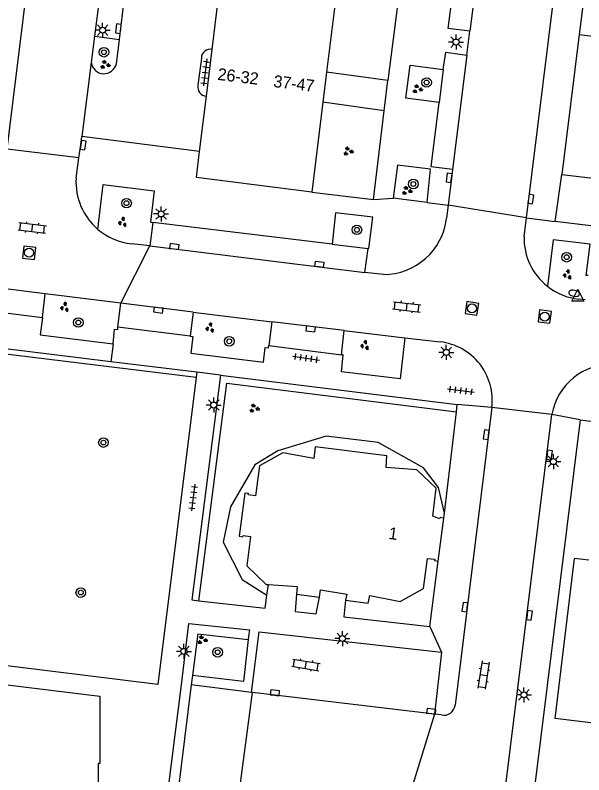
# Model space of a CAD drawing. Extents: x 131000 to 133014, y 396499 to 399001.
# Drawn here: x 132290.9 to 132338.3, y 396668.2 to 396731.5 of the extents above; entities that cross this region are included whole.
import ezdxf

# ---------------------------------------------------------------- set-up
doc = ezdxf.new("R2010")
doc.units = 0
for name, color, linetype in [('gg-afsc-hekwerk', 7, 'Continuous'), ('gg-afsc-muur', 7, 'Continuous'), ('gg-anno-huisnummerreeks BGT', 7, 'Continuous'), ('gg-bbg-gedigitaliseerde bebouwing', 7, 'Continuous'), ('gg-bbg-hoofdgebouw', 7, 'Continuous'), ('gg-knt-verharding', 7, 'Continuous'), ('gg-knt-verharding nz', 7, 'Continuous'), ('gt-grn-groengrens', 7, 'Continuous'), ('gt-grn-weggrens', 7, 'Continuous'), ('gt-symb-boom', 7, 'Continuous'), ('gt-symb-brandkraan', 7, 'Continuous'), ('gt-symb-groenvak', 7, 'Continuous'), ('gt-symb-klinker verharding', 7, 'Continuous'), ('gt-symb-kolk', 7, 'Continuous'), ('gt-symb-lichtmast', 7, 'Continuous'), ('gt-symb-rioolschacht', 7, 'Continuous'), ('gt-symb-tegel verharding', 7, 'Continuous'), ('gt-symb-waterafsluiter', 7, 'Continuous')]:
    doc.layers.add(name, color=color, linetype=linetype)

# ---------------------------------------------------------------- blocks, each defined once
blk = doc.blocks.new('gt0-TEG1')
at = {"layer": 'gt-symb-tegel verharding'}
for p, q in [((-1.125, 0), (1.125, 0)), ((-0.9, -0.25), (-0.9, 0.25)), ((-0.45, -0.25), (-0.45, 0.25)), ((0, -0.25), (0, 0.25)), ((0.45, -0.25), (0.45, 0.25)), ((0.9, -0.25), (0.9, 0.25))]:
    blk.add_line(p, q, dxfattribs=at)
blk = doc.blocks.new('gt0-LMAST')
at = {"layer": 'gt-symb-lichtmast'}
for p, q in [((-0.182, 0.173), (-0.447, 0.438)), ((-0.005, 0.246), (-0.005, 0.621)), ((0.172, 0.173), (0.437, 0.438)), ((-0.255, -0.004), (-0.63, -0.004)), ((-0.182, -0.181), (-0.447, -0.446)), ((-0.005, -0.254), (-0.005, -0.629)), ((0.437, -0.446), (0.172, -0.181)), ((0.245, -0.004), (0.62, -0.004))]:
    blk.add_line(p, q, dxfattribs=at)
blk.add_circle((-0.005, -0.004), 0.25, dxfattribs=at)
blk = doc.blocks.new('gt0-RS')
at = {"layer": 'gt-symb-rioolschacht'}
blk.add_lwpolyline([(-0.5, -0.5), (0.5, -0.5), (0.5, 0.5), (-0.5, 0.5)], close=True, dxfattribs=at)
blk.add_circle((0, 0), 0.375, dxfattribs=at)
blk = doc.blocks.new('gt0-KL1')
at = {"layer": 'gt-symb-klinker verharding'}
for p, q in [((-1.15, 0.3), (1.15, 0.3)), ((-1, -0.3), (-1, 0.3)), ((-0.5, 0.3), (-0.5, 0.45)), ((0, -0.3), (0, 0.3)), ((0.5, 0.3), (0.5, 0.45)), ((1, -0.3), (1, 0.3)), ((-1.15, -0.3), (1.15, -0.3)), ((-0.5, -0.45), (-0.5, -0.3)), ((0.5, -0.45), (0.5, -0.3))]:
    blk.add_line(p, q, dxfattribs=at)
blk = doc.blocks.new('gt0-WAFSL')
at = {"layer": 'gt-symb-waterafsluiter'}
for p, q in [((-0.5, -0.333), (0, 0.667)), ((0, 0.667), (0.5, -0.333)), ((0.5, -0.333), (-0.5, -0.333))]:
    blk.add_line(p, q, dxfattribs=at)
blk = doc.blocks.new('gt0-BR')
at = {"layer": 'gt-symb-brandkraan'}
for centre, radius, start, end in [((-0.244, 0), 0.206, 107.56694, 252.43307), ((0.599, -2.664), 3, 106.89205, 107.56694), ((0, -0.691), 0.938, 73.10799, 106.89205), ((-0.599, -2.664), 3, 72.43309, 73.10799), ((0.244, 0), 0.206, 287.56695, 72.43309), ((0.599, 2.664), 3, 252.43307, 253.10797), ((0, 0.691), 0.938, 253.10797, 286.89206), ((-0.599, 2.664), 3, 286.89206, 287.56695)]:
    blk.add_arc(centre, radius, start, end, dxfattribs=at)
blk = doc.blocks.new('gt0-GRVAK')
at = {"layer": 'gt-symb-groenvak'}
for p, q in [((-0.11, 0.189), (-0.228, 0.24)), ((-0.182, 0.153), (0.088, 0.153)), ((-0.091, 0.211), (-0.156, 0.322)), ((-0.047, 0.214), (-0.047, 0.393)), ((-0.004, 0.211), (0.061, 0.322)), ((0.015, 0.189), (0.133, 0.24)), ((0.262, -0.052), (0.197, 0.059)), ((0.305, -0.049), (0.305, 0.13)), ((0.349, -0.052), (0.414, 0.059)), ((-0.245, -0.228), (-0.363, -0.177)), ((-0.318, -0.264), (-0.047, -0.264)), ((-0.226, -0.206), (-0.291, -0.095)), ((-0.183, -0.203), (-0.183, -0.024)), ((-0.139, -0.206), (-0.074, -0.095)), ((-0.12, -0.228), (-0.002, -0.177)), ((0.243, -0.074), (0.125, -0.023)), ((0.17, -0.11), (0.441, -0.11)), ((0.368, -0.074), (0.486, -0.023))]:
    blk.add_line(p, q, dxfattribs=at)
blk = doc.blocks.new('gt0-BOOM')
at = {"layer": 'gt-symb-boom'}
for radius in [0.4, 0.2]:
    blk.add_circle((0, 0), radius, dxfattribs=at)
blk = doc.blocks.new('gt0-KOLK')
at = {"layer": 'gt-symb-kolk'}
blk.add_lwpolyline([(0, 0), (0.375, 0), (0.375, 0.4), (-0.375, 0.4), (-0.375, 0), (0, 0)], dxfattribs=at)

msp = doc.modelspace()

# ---------------------------------------------------------------- linework, layer by layer
at = {"layer": 'gg-afsc-hekwerk'}
msp.add_line((132337.972, 396697.759), (132353.066, 396695.908), dxfattribs=at)
at = {"layer": 'gg-afsc-muur'}
for p, q in [((132338.287, 396733.136), (132337.88, 396729.86)), ((132338.692, 396686.047), (132337.49, 396686.191))]:
    msp.add_line(p, q, dxfattribs=at)
msp.add_lwpolyline([(132340.426, 396672.323), (132335.895, 396672.881), (132337.49, 396686.191)], dxfattribs=at)
at = {"layer": 'gg-bbg-gedigitaliseerde bebouwing'}
msp.add_lwpolyline([(132337.88, 396729.86), (132344.039, 396729.09), (132343.731, 396726.629)], dxfattribs=at)
at = {"layer": 'gg-bbg-hoofdgebouw'}
for p, q in [((132307.324, 396728.607), (132308.032, 396734.342)), ((132317.653, 396733.175), (132316.854, 396726.712)), ((132337.88, 396729.86), (132336.43, 396718.2)), ((132306.845, 396724.719), (132307.324, 396728.607)), ((132316.854, 396726.712), (132316.544, 396724.202)), ((132306.276, 396720.109), (132306.845, 396724.719)), ((132316.544, 396724.202), (132315.62, 396716.73)), ((132336.43, 396718.2), (132342.762, 396717.417)), ((132326.159, 396685.983), (132326.618, 396689.549)), ((132314.352, 396683.222), (132316.251, 396682.977))]:
    msp.add_line(p, q, dxfattribs=at)
for points in [[(132315.62, 396716.73), (132306.01, 396717.95), (132306.276, 396720.109)], [(132326.618, 396689.549), (132326.303, 396689.619), (132326.261, 396689.513), (132325.694, 396689.738), (132325.986, 396692.051), (132324.379, 396693.587), (132321.804, 396693.773), (132321.869, 396694.751), (132315.913, 396695.499), (132315.791, 396694.527), (132313.207, 396695.011), (132311.261, 396693.908), (132310.944, 396691.418), (132310.329, 396691.496), (132310.343, 396691.605), (132310.036, 396691.644), (132309.58, 396688.053), (132309.888, 396688.014), (132309.902, 396688.123), (132310.515, 396688.044), (132310.203, 396685.59), (132311.828, 396684.044), (132312.016, 396684.031)], [(132318.427, 396682.732), (132320.326, 396682.472), (132320.447, 396683.114), (132322.987, 396682.628), (132324.931, 396683.693), (132325.247, 396686.211), (132325.862, 396686.134), (132325.85, 396686.035), (132326.159, 396685.983)], [(132312.016, 396684.031), (132314.399, 396683.871), (132314.352, 396683.222)], [(132316.251, 396682.977), (132316.354, 396683.595), (132318.544, 396683.23), (132318.427, 396682.732)], [(132273.044, 396672.162), (132274.361, 396677.623), (132297.981, 396674.742), (132297.976, 396669.133), (132297.839, 396669.133), (132297.842, 396667.443), (132298.373, 396667.444), (132298.363, 396667.058), (132295.301, 396667.052), (132294.934, 396664.488), (132292.814, 396664.756), (132291.974, 396657.648)]]:
    msp.add_lwpolyline(points, dxfattribs=at)
at = {"layer": 'gg-knt-verharding'}
for p, q in [((132290.264, 396720.307), (132302.549, 396819.841)), ((132333.492, 396714.578), (132343.881, 396798.421)), ((132323.706, 396739.85), (132321.955, 396726.022)), ((132298.437, 396737.004), (132297.531, 396729.704)), ((132299.603, 396729.446), (132300.513, 396736.746)), ((132297.531, 396729.704), (132297.26, 396727.52)), ((132297.531, 396729.704), (132299.603, 396729.446)), ((132328.528, 396728.141), (132328.779, 396730.128)), ((132299.35, 396727.42), (132299.603, 396729.446)), ((132306.427, 396727.894), (132306.145, 396725.627)), ((132321.955, 396726.022), (132316.854, 396726.712)), ((132326.564, 396726.936), (132326.219, 396724.189)), ((132321.636, 396723.499), (132316.544, 396724.202)), ((132320.761, 396716.098), (132321.636, 396723.499)), ((132306.276, 396720.109), (132296.47, 396721.35)), ((132295.995, 396717.875), (132296.239, 396719.573)), ((132335.9, 396714.28), (132336.43, 396718.2)), ((132315.62, 396716.73), (132320.761, 396716.098)), ((132325.235, 396715.848), (132322.411, 396716.209)), ((132326.98, 396715.625), (132326.851, 396714.538)), ((132333.297, 396713.002), (132333.492, 396714.578)), ((132302.38, 396714.191), (132302.149, 396712.238)), ((132317.318, 396712.372), (132302.38, 396714.191)), ((132383.9, 396708.35), (132335.9, 396714.28)), ((132302.149, 396712.238), (132300.626, 396712.417)), ((132317.318, 396712.372), (132320.306, 396712.03)), ((132320.046, 396710.034), (132320.306, 396712.03)), ((132321.597, 396709.853), (132320.046, 396710.034)), ((132293.186, 396706.274), (132293.428, 396708.248)), ((132299.72, 396707.474), (132293.428, 396708.248)), ((132299.484, 396705.491), (132299.72, 396707.474)), ((132338.386, 396707.759), (132337.853, 396707.814)), ((132287.01, 396707.039), (132293.186, 396706.274)), ((132305.745, 396706.728), (132305.502, 396704.743)), ((132305.745, 396706.728), (132312.299, 396705.926)), ((132298.888, 396702.587), (132273.367, 396705.699)), ((132299.484, 396705.491), (132305.502, 396704.743)), ((132312.299, 396705.926), (132312.048, 396703.93)), ((132318.11, 396703.176), (132318.329, 396705.19)), ((132318.329, 396705.19), (132323.374, 396704.569)), ((132323.374, 396704.569), (132326.314, 396704.247)), ((132312.048, 396703.93), (132318.11, 396703.176)), ((132306.051, 396701.714), (132298.888, 396702.587)), ((132306.051, 396701.714), (132306.001, 396701.317)), ((132306.001, 396701.317), (132302.798, 396675.702)), ((132308.03, 396701.467), (132327.729, 396699.018)), ((132330.621, 396698.777), (132327.549, 396673.981)), ((132327.659, 396698.422), (132327.729, 396699.018)), ((132326.669, 396689.982), (132327.659, 396698.422)), ((132337.972, 396697.759), (132327.697, 396615.093)), ((132326.618, 396689.549), (132326.669, 396689.982)), ((132325.44, 396680.537), (132326.159, 396685.983)), ((132311.887, 396683.144), (132312.016, 396684.031)), ((132310.394, 396679.928), (132310.338, 396679.453)), ((132326.431, 396678.403), (132325.83, 396673.24)), ((132305.589, 396675.662), (132304.314, 396665.569)), ((132310.611, 396675.034), (132305.589, 396675.662)), ((132326.416, 396673.164), (132325.83, 396673.24))]:
    msp.add_line(p, q, dxfattribs=at)
for points in [[(132328.779, 396730.128), (132326.965, 396730.36), (132327.346, 396733.146)], [(132326.564, 396726.936), (132326.77, 396728.384), (132328.528, 396728.141)], [(132326.219, 396724.189), (132323.459, 396724.545), (132323.802, 396727.31), (132326.564, 396726.936)], [(132327.348, 396718.603), (132325.554, 396718.829), (132326.219, 396724.189)], [(132296.239, 396719.573), (132296.395, 396720.663), (132296.47, 396721.35)], [(132325.235, 396715.848), (132325.507, 396718.624), (132322.761, 396718.955), (132322.411, 396716.209)], [(132327.348, 396718.603), (132327.247, 396717.887), (132326.98, 396715.625)], [(132297.814, 396713.621), (132298.245, 396717.344), (132302.49, 396716.826), (132302.182, 396714.215), (132302.38, 396714.191)], [(132320.306, 396712.03), (132320.371, 396712.023), (132320.703, 396714.624), (132317.608, 396714.988), (132317.318, 396712.372)], [(132338.627, 396709.77), (132338.481, 396709.782), (132338.79, 396712.373), (132335.721, 396712.749), (132335.249, 396708.874)], [(132293.186, 396706.274), (132293.009, 396704.831), (132299.072, 396704.089)], [(132299.072, 396704.089), (132299.199, 396705.318), (132299.46, 396705.287), (132299.484, 396705.491)], [(132305.502, 396704.743), (132305.499, 396704.719), (132305.729, 396704.687), (132305.539, 396703.304), (132311.59, 396702.543), (132311.749, 396703.783), (132312.024, 396703.74), (132312.048, 396703.93)], [(132323.374, 396704.569), (132322.98, 396701.153), (132318.088, 396701.759), (132318.225, 396703.163), (132318.11, 396703.176)], [(132308.03, 396701.467), (132305.632, 396682.749), (132306.228, 396682.682)], [(132325.277, 396615.002), (132325.527, 396616.597), (132331.591, 396665.8), (132335.622, 396698.188)], [(132306.228, 396682.682), (132311.73, 396682.067), (132311.887, 396683.144)], [(132314.352, 396683.222), (132314.245, 396681.782), (132315.987, 396681.598), (132316.251, 396682.977)], [(132318.427, 396682.732), (132318.3, 396681.339), (132325.44, 396680.537)], [(132304.74, 396675.462), (132305.388, 396680.797), (132310.435, 396680.247), (132310.394, 396679.928)], [(132310.611, 396675.034), (132311.239, 396680.098), (132326.431, 396678.403)], [(132302.798, 396675.702), (132273.176, 396679.369), (132271.503, 396672.555), (132273.044, 396672.162)], [(132310.338, 396679.453), (132309.923, 396675.943), (132305.687, 396676.44)], [(132304.314, 396665.569), (132304.308, 396665.492), (132303.504, 396665.598), (132304.74, 396675.462)]]:
    msp.add_lwpolyline(points, dxfattribs=at)
for centre, radius, start, end in [((132307.179, 396727.869), 0.752, 78.86933, 178.09107), ((132298.314, 396727.65), 1.062, 187.05917, 347.46216), ((132306.881, 396725.47), 0.752, 167.97262, 267.28644), ((132301.174, 396717.574), 5.188, 176.66912, 229.63374), ((132321.549, 396715.195), 5.343, 270.5144, 352.93247), ((132301.17, 396717.573), 5.185, 229.66528, 263.97689), ((132338.404, 396712.892), 5.109, 178.7616, 231.85435), ((132338.401, 396712.889), 5.104, 231.86392, 263.83694), ((132325.741, 396699.365), 4.915, 353.12853, 83.30425), ((132340.58, 396697.355), 5.028, 87.87, 170.46095), ((132326.62, 396674.076), 0.934, 257.41267, 354.17766)]:
    msp.add_arc(centre, radius, start, end, dxfattribs=at)
at = {"layer": 'gg-knt-verharding nz'}
for p, q in [((132336.368, 396790.784), (132328.779, 396730.128)), ((132328.528, 396728.141), (132327.348, 396718.603)), ((132302.149, 396712.238), (132320.046, 396710.034)), ((132293.428, 396708.248), (132287.215, 396709.048)), ((132305.745, 396706.728), (132299.72, 396707.474)), ((132318.329, 396705.19), (132312.299, 396705.926)), ((132325.83, 396673.24), (132310.683, 396675.025))]:
    msp.add_line(p, q, dxfattribs=at)
msp.add_lwpolyline([(132309.39, 396664.911), (132309.578, 396666.651), (132310.683, 396675.025)], dxfattribs=at)
at = {"layer": 'gt-grn-groengrens'}
for p, q in [((132279.701, 396704.524), (132306.001, 396701.317)), ((132306.124, 396679.912), (132305.687, 396676.44)), ((132306.124, 396679.912), (132310.338, 396679.453)), ((132305.687, 396676.44), (132305.589, 396675.662))]:
    msp.add_line(p, q, dxfattribs=at)
for points in [[(132306.228, 396682.682), (132308.549, 396700.798), (132327.659, 396698.422)], [(132326.669, 396689.982), (132326.161, 396692.101), (132324.926, 396693.741), (132321.15, 396695.849), (132316.826, 396696.392), (132312.787, 396695.182), (132310.89, 396694), (132308.845, 396690.501), (132308.254, 396687.548), (132309.836, 396684.455), (132311.887, 396683.144)]]:
    msp.add_lwpolyline(points, dxfattribs=at)
at = {"layer": 'gt-grn-weggrens'}
for p, q in [((132297.26, 396727.52), (132296.47, 396721.35)), ((132321.636, 396723.499), (132321.955, 396726.022)), ((132296.239, 396719.573), (132290.264, 396720.307)), ((132320.761, 396716.098), (132322.411, 396716.209)), ((132325.235, 396715.848), (132326.98, 396715.625)), ((132333.492, 396714.578), (132326.98, 396715.625)), ((132333.492, 396714.578), (132335.9, 396714.28)), ((132299.72, 396707.474), (132302.149, 396712.238)), ((132299.072, 396704.089), (132298.888, 396702.587)), ((132308.03, 396701.467), (132306.051, 396701.714)), ((132330.621, 396698.777), (132327.729, 396699.018)), ((132335.622, 396698.188), (132330.621, 396698.777)), ((132337.972, 396697.759), (132335.622, 396698.188)), ((132325.44, 396680.537), (132326.431, 396678.403)), ((132325.83, 396673.24), (132324.024, 396667.364))]:
    msp.add_line(p, q, dxfattribs=at)

# ---------------------------------------------------------------- block references
at = {"layer": 'gt-symb-boom'}
for p in [(132298.313, 396728.376), (132325.182, 396725.854), (132324.082, 396717.397), (132300.197, 396715.8), (132319.378, 396713.581), (132336.85, 396711.299), (132296.181, 396705.859), (132308.75, 396704.295), (132298.275, 396695.858), (132296.388, 396683.359), (132307.782, 396678.389)]:
    msp.add_blockref('gt0-BOOM', p, dxfattribs=at)
at = {"layer": 'gt-symb-brandkraan', "rotation": -9.669505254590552}
msp.add_blockref('gt0-BR', (132337.469, 396708.293), dxfattribs=at)
at = {"layer": 'gt-symb-groenvak'}
for p in [(132298.404, 396727.327), (132324.412, 396725.303), (132318.642, 396720.128), (132323.526, 396716.835), (132310.818, 396698.703), (132306.488, 396679.409)]:
    msp.add_blockref('gt0-GRVAK', p, dxfattribs=at)
for p, rotation in [((132299.888, 396714.171), 87.93618027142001), ((132336.926, 396709.803), 87.93618027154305), ((132295.06, 396707.09), 87.9361802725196), ((132307.163, 396705.37), 87.93618027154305), ((132320.06, 396703.914), 87.93618027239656)]:
    msp.add_blockref('gt0-GRVAK', p, dxfattribs=dict(at, rotation=rotation))
at = {"layer": 'gt-symb-klinker verharding'}
for p, rotation in [((132292.347, 396713.75), -6.890548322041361), ((132323.532, 396707.161), -6.428747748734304), ((132315.132, 396677.328), -9.207969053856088), ((132329.928, 396676.486), -98.91603673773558)]:
    msp.add_blockref('gt0-KL1', p, dxfattribs=dict(at, rotation=rotation))
at = {"layer": 'gt-symb-kolk'}
for p, rotation in [((132299.71, 396730.307), 82.76127349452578), ((132296.395, 396720.663), -98.16250946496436), ((132327.247, 396717.887), 81.95093829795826), ((132333.673, 396716.17), -98.62422873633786), ((132304.16, 396711.992), -7.004259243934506), ((132316.22, 396710.512), -7.004259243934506), ((132302.863, 396707.093), 172.7612734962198), ((132315.556, 396705.526), 173.10945167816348), ((132330.347, 396696.483), 82.93185995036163), ((132335.211, 396694.84), -97.87092050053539), ((132328.567, 396682.121), 82.87498365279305), ((132333.551, 396681.492), -97.06814005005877), ((132312.526, 396674.808), -6.719879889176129), ((132325.543, 396673.274), -6.606034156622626)]:
    msp.add_blockref('gt0-KOLK', p, dxfattribs=dict(at, rotation=rotation))
at = {"layer": 'gt-symb-lichtmast'}
for p in [(132298.214, 396730.215), (132327.639, 396729.229), (132303.085, 396714.904), (132326.83, 396703.376), (132307.462, 396698.989), (132335.741, 396694.278), (132318.174, 396679.538), (132304.984, 396678.468), (132333.29, 396674.845)]:
    msp.add_blockref('gt0-LMAST', p, dxfattribs=at)
at = {"layer": 'gt-symb-rioolschacht'}
for p, rotation in [((132292.085, 396711.673), 173.62817759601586), ((132328.957, 396707.03), 81.19719553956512), ((132335.025, 396706.354), -7.530253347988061)]:
    msp.add_blockref('gt0-RS', p, dxfattribs=dict(at, rotation=rotation))
at = {"layer": 'gt-symb-tegel verharding'}
for p, rotation in [((132306.737, 396726.697), -97.06814005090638), ((132315.153, 396702.892), -8.56758990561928), ((132328.04, 396700.192), -7.23872650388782), ((132305.737, 396691.284), -97.181878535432)]:
    msp.add_blockref('gt0-TEG1', p, dxfattribs=dict(at, rotation=rotation))
at = {"layer": 'gt-symb-waterafsluiter'}
msp.add_blockref('gt0-WAFSL', (132337.767, 396707.965), dxfattribs=at)

# ---------------------------------------------------------------- texts
at = {"layer": 'gg-anno-huisnummerreeks BGT'}
for s, rotation, p in [('26-32', 353, (132307.732, 396726.079)), ('37-47', 353, (132312.384, 396725.485)), ('1', 352.6, (132321.973, 396687.834))]:
    msp.add_text(s, height=1, rotation=rotation, dxfattribs=at).set_placement(p)

doc.saveas('drawing.dxf')
